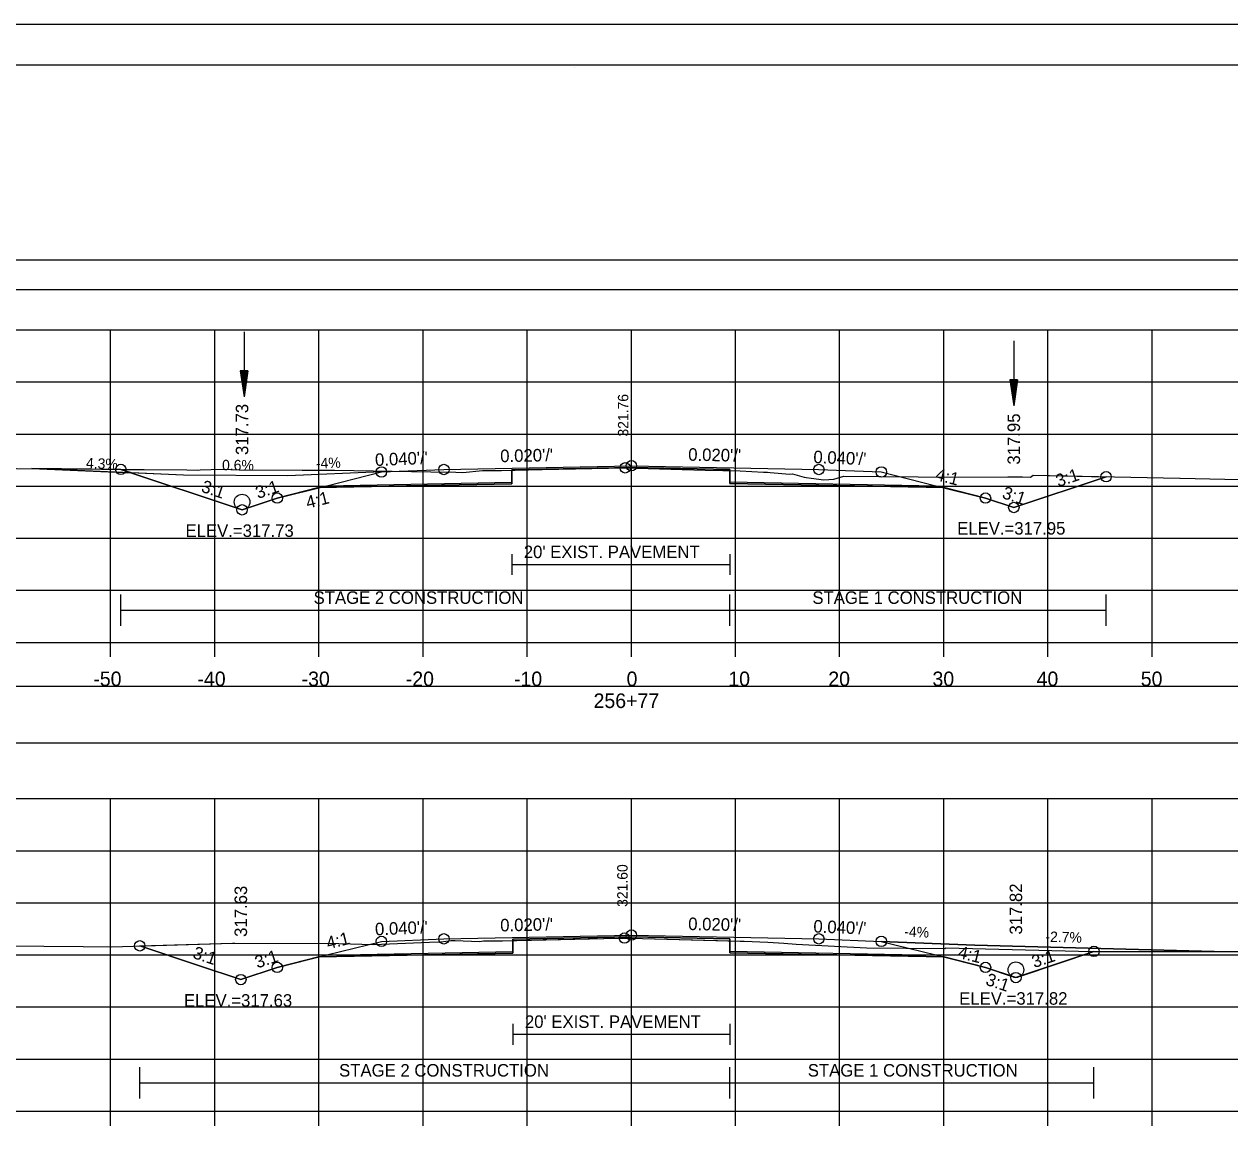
# Model space of a CAD drawing. Extents: x 1376273 to 1384221, y 378927 to 384592.
# Drawn here: x 1380499.5 to 1380615.3, y 381925.4 to 382031.9 of the extents above; entities that cross this region are included whole.
import ezdxf

# ---------------------------------------------------------------- set-up
doc = ezdxf.new("R2010")
doc.units = 0
for name, color, linetype in [('R_Alt Surface', 7, 'Continuous'), ('R_Axis', 7, 'Continuous'), ('R_Axis Annot', 7, 'Continuous'), ('R_Border', 7, 'Continuous'), ('R_Border Notes', 7, 'Continuous'), ('R_Contours', 7, 'Continuous'), ('R_Dimension', 7, 'Continuous'), ('R_Drive', 7, 'Continuous'), ('R_Exist Surface', 7, 'Continuous'), ('R_Fin Surface', 7, 'Continuous'), ('R_Grid', 7, 'Continuous'), ('R_No Plot', 7, 'Continuous'), ('R_Water', 7, 'Continuous'), ('R_Xsect Elev', 7, 'Continuous'), ('R_Xsect Slope', 7, 'Continuous'), ('T_Detection Zones', 7, 'Continuous'), ('T_Notes', 7, 'Continuous')]:
    doc.layers.add(name, color=color, linetype=linetype)

msp = doc.modelspace()

# ---------------------------------------------------------------- linework, layer by layer
at = {"layer": 'R_Alt Surface'}
for points in [[(1380528.56, 381987.56), (1380546.35, 381987.91), (1380546.36, 381989.08), (1380557.84, 381989.31), (1380567.29, 381989.12), (1380567.3, 381987.95), (1380587.11, 381987.56)], [(1380546.36, 381981), (1380546.36, 381979)], [(1380546.36, 381980), (1380567.29, 381980)], [(1380567.29, 381981), (1380567.29, 381979)], [(1380528.56, 381942.5), (1380546.46, 381942.86), (1380546.47, 381944.02), (1380557.84, 381944.25), (1380567.3, 381944.06), (1380567.31, 381942.89), (1380587.11, 381942.5)], [(1380546.47, 381935.9), (1380546.47, 381933.9)], [(1380546.47, 381934.9), (1380567.3, 381934.9)], [(1380567.3, 381935.9), (1380567.3, 381933.9)]]:
    msp.add_lwpolyline(points, dxfattribs=at)
at = {"layer": 'R_Axis'}
for p, q in [((1380407.84, 381972.52), (1380707.84, 381972.52)), ((1380507.84, 381971.12), (1380507.84, 381972.52)), ((1380517.84, 381971.12), (1380517.84, 381972.52)), ((1380527.84, 381971.12), (1380527.84, 381972.52)), ((1380537.84, 381971.12), (1380537.84, 381972.52)), ((1380547.84, 381971.12), (1380547.84, 381972.52)), ((1380557.84, 381971.12), (1380557.84, 381972.52)), ((1380567.84, 381971.12), (1380567.84, 381972.52)), ((1380577.84, 381971.12), (1380577.84, 381972.52)), ((1380587.84, 381971.12), (1380587.84, 381972.52)), ((1380597.84, 381971.12), (1380597.84, 381972.52)), ((1380607.84, 381971.12), (1380607.84, 381972.52)), ((1380407.84, 381927.52), (1380707.84, 381927.52)), ((1380507.84, 381926.12), (1380507.84, 381927.52)), ((1380517.84, 381926.12), (1380517.84, 381927.52)), ((1380527.84, 381926.12), (1380527.84, 381927.52)), ((1380537.84, 381926.12), (1380537.84, 381927.52)), ((1380547.84, 381926.12), (1380547.84, 381927.52)), ((1380557.84, 381926.12), (1380557.84, 381927.52)), ((1380567.84, 381926.12), (1380567.84, 381927.52)), ((1380577.84, 381926.12), (1380577.84, 381927.52)), ((1380587.84, 381926.12), (1380587.84, 381927.52)), ((1380597.84, 381926.12), (1380597.84, 381927.52)), ((1380607.84, 381926.12), (1380607.84, 381927.52))]:
    msp.add_line(p, q, dxfattribs=at)
at = {"layer": 'R_Axis Annot'}
for points in [[(1380407.51, 382006.41), (1380709.31, 382006.41), (1380709.31, 382009.23), (1380407.51, 382009.23)], [(1380406.99, 381962.88), (1380708.68, 381962.88), (1380708.68, 381968.29), (1380406.99, 381968.29)]]:
    msp.add_lwpolyline(points, close=True, dxfattribs=at)
at = {"layer": 'R_Border'}
for p, q in [((1380399.84, 382027.98), (1380716.02, 382027.98)), ((1380552.36, 382027.72), (1380552.36, 382027.72)), ((1380552.36, 382027.72), (1380552.36, 382027.72))]:
    msp.add_line(p, q, dxfattribs=at)
at = {"layer": 'R_Contours'}
for points in [[(1380567.29, 381989.01), (1380568.29, 381988.98), (1380570.52, 381988.87), (1380570.92, 381988.86), (1380571.18, 381988.84), (1380573.07, 381988.68), (1380573.31, 381988.69), (1380574.43, 381988.39), (1380574.63, 381988.36), (1380575.11, 381988.28), (1380576.33, 381988.14), (1380577.29, 381988.19), (1380578.23, 381988.47), (1380588.93, 381988.38), (1380594, 381988.4), (1380595.39, 381988.41), (1380596.17, 381988.38), (1380596.42, 381988.56), (1380603.42, 381988.42), (1380594.56, 381985.47), (1380591.84, 381986.38), (1380587.84, 381987.38), (1380567.3, 381987.79)], [(1380567.3, 381943.87), (1380568.3, 381943.85), (1380568.67, 381943.83), (1380570.95, 381943.75), (1380572.47, 381943.66), (1380573.66, 381943.55), (1380580.42, 381943.2), (1380587.94, 381943.13), (1380588.04, 381943.2), (1380600.76, 381942.88), (1380602.26, 381942.85), (1380594.76, 381940.34), (1380591.84, 381941.32), (1380587.84, 381942.32), (1380567.31, 381942.73)]]:
    msp.add_lwpolyline(points, close=True, dxfattribs=at)
at = {"layer": 'R_Dimension'}
for p, q in [((1380508.82, 381974.12), (1380508.82, 381977.12)), ((1380567.29, 381974.12), (1380567.29, 381977.12)), ((1380603.42, 381974.12), (1380603.42, 381977.12)), ((1380508.82, 381975.62), (1380603.42, 381975.62)), ((1380510.64, 381928.74), (1380510.64, 381931.74)), ((1380567.3, 381928.74), (1380567.3, 381931.74)), ((1380602.26, 381928.74), (1380602.26, 381931.74)), ((1380510.64, 381930.24), (1380602.26, 381930.24))]:
    msp.add_line(p, q, dxfattribs=at)
at = {"layer": 'R_Drive'}
for p, q in [((1380514.84, 381988.58), (1380500.29, 381989.2)), ((1380524.84, 381988.52), (1380514.84, 381988.58)), ((1380533.84, 381988.88), (1380524.84, 381988.52)), ((1380581.84, 381943.82), (1380590.83, 381943.46)), ((1380590.83, 381943.46), (1380613.8, 381942.84))]:
    msp.add_line(p, q, dxfattribs=at)
for centre in [(1380520.46, 381986), (1380594.76, 381941.09)]:
    msp.add_circle(centre, 0.75, dxfattribs=at)
at = {"layer": 'R_Exist Surface'}
for points in [[(1380494.66, 381989.25), (1380515.15, 381989.08), (1380516.21, 381989.07), (1380516.45, 381989.1), (1380518.55, 381989.14), (1380520.17, 381989.08), (1380526.23, 381989.06), (1380529.35, 381989.04), (1380538.57, 381988.88), (1380540.99, 381988.86), (1380541.67, 381988.84), (1380543.54, 381989.01), (1380544.01, 381989.01), (1380545.36, 381989.02), (1380549.26, 381989.11), (1380557.25, 381989.28), (1380564.93, 381989.07), (1380568.29, 381988.98), (1380570.52, 381988.87), (1380570.92, 381988.86), (1380571.18, 381988.84), (1380573.07, 381988.68), (1380573.31, 381988.69), (1380574.43, 381988.39), (1380574.63, 381988.36), (1380575.11, 381988.28), (1380576.33, 381988.14), (1380577.29, 381988.19), (1380578.23, 381988.47), (1380588.93, 381988.38), (1380594, 381988.4), (1380595.39, 381988.41), (1380596.17, 381988.38), (1380596.42, 381988.56), (1380610.49, 381988.28), (1380610.52, 381988.28), (1380617.66, 381988.12)], [(1380493.82, 381943.41), (1380505.19, 381943.34), (1380507.91, 381943.3), (1380519.53, 381943.66), (1380519.62, 381943.66), (1380519.63, 381943.66), (1380519.76, 381943.66), (1380529.74, 381943.62), (1380533.07, 381943.53), (1380538.45, 381943.74), (1380539.56, 381943.77), (1380540.52, 381943.91), (1380540.93, 381943.89), (1380543.26, 381943.82), (1380543.63, 381943.86), (1380545.29, 381943.88), (1380545.47, 381943.88), (1380556.62, 381944.12), (1380557.18, 381944.13), (1380557.72, 381944.11), (1380568.3, 381943.85), (1380568.67, 381943.83), (1380570.95, 381943.75), (1380572.47, 381943.66), (1380573.66, 381943.55), (1380580.42, 381943.2), (1380587.94, 381943.13), (1380588.04, 381943.2), (1380600.76, 381942.88), (1380602.75, 381942.83), (1380622.36, 381942.85)]]:
    msp.add_lwpolyline(points, dxfattribs=at)
at = {"layer": 'R_Fin Surface'}
for points in [[(1380508.82, 381989.13), (1380520.46, 381985.25), (1380523.84, 381986.38), (1380528.59, 381987.56), (1380533.84, 381988.88), (1380539.84, 381989.12), (1380557.84, 381989.48), (1380575.84, 381989.12), (1380581.84, 381988.88), (1380587.08, 381987.56), (1380591.84, 381986.38), (1380594.56, 381985.47), (1380603.42, 381988.42)], [(1380510.64, 381943.39), (1380516.28, 381941.51), (1380520.34, 381940.15), (1380523.84, 381941.32), (1380528.59, 381942.51), (1380533.84, 381943.82), (1380539.84, 381944.06), (1380557.84, 381944.42), (1380575.84, 381944.06), (1380581.84, 381943.82), (1380587.08, 381942.51), (1380591.84, 381941.32), (1380594.76, 381940.34), (1380602.26, 381942.85)]]:
    msp.add_lwpolyline(points, dxfattribs=at)
at = {"layer": 'R_Grid'}
for p, q in [((1380407.84, 382002.52), (1380707.84, 382002.52)), ((1380507.84, 381972.52), (1380507.84, 382002.52)), ((1380517.84, 381972.52), (1380517.84, 382002.52)), ((1380527.84, 381972.52), (1380527.84, 382002.52)), ((1380537.84, 381972.52), (1380537.84, 382002.52)), ((1380547.84, 381972.52), (1380547.84, 382002.52)), ((1380557.84, 381972.52), (1380557.84, 382002.52)), ((1380567.84, 381972.52), (1380567.84, 382002.52)), ((1380577.84, 381972.52), (1380577.84, 382002.52)), ((1380587.84, 381972.52), (1380587.84, 382002.52)), ((1380597.84, 381972.52), (1380597.84, 382002.52)), ((1380607.84, 381972.52), (1380607.84, 382002.52)), ((1380407.84, 381997.52), (1380707.84, 381997.52)), ((1380407.84, 381992.52), (1380707.84, 381992.52)), ((1380407.84, 381987.52), (1380707.84, 381987.52)), ((1380407.84, 381982.52), (1380707.84, 381982.52)), ((1380407.84, 381977.52), (1380707.84, 381977.52)), ((1380407.84, 381972.52), (1380707.84, 381972.52)), ((1380407.84, 381957.52), (1380707.84, 381957.52)), ((1380507.84, 381927.52), (1380507.84, 381957.52)), ((1380517.84, 381927.52), (1380517.84, 381957.52)), ((1380527.84, 381927.52), (1380527.84, 381957.52)), ((1380537.84, 381927.52), (1380537.84, 381957.52)), ((1380547.84, 381927.52), (1380547.84, 381957.52)), ((1380557.84, 381927.52), (1380557.84, 381957.52)), ((1380567.84, 381927.52), (1380567.84, 381957.52)), ((1380577.84, 381927.52), (1380577.84, 381957.52)), ((1380587.84, 381927.52), (1380587.84, 381957.52)), ((1380597.84, 381927.52), (1380597.84, 381957.52)), ((1380607.84, 381927.52), (1380607.84, 381957.52)), ((1380407.84, 381952.52), (1380707.84, 381952.52)), ((1380407.84, 381947.52), (1380707.84, 381947.52)), ((1380407.84, 381942.52), (1380707.84, 381942.52)), ((1380407.84, 381937.52), (1380707.84, 381937.52)), ((1380407.84, 381932.52), (1380707.84, 381932.52)), ((1380407.84, 381927.52), (1380707.84, 381927.52))]:
    msp.add_line(p, q, dxfattribs=at)
at = {"layer": 'R_No Plot'}
msp.add_line((1380387.44, 382031.88), (1380720.77, 382031.88), dxfattribs=at)
for points in [[(1380387.43, 382031.88), (1380720.77, 382031.88), (1380720.77, 381818.54), (1380387.43, 381818.54)], [(1380633.76, 382027.98), (1380633.76, 382018.1), (1380669.49, 382018.1), (1380669.49, 382015.18), (1380692.69, 382015.18), (1380692.69, 381990.85), (1380716.02, 381990.85), (1380716.02, 381822.52), (1380399.84, 381822.52), (1380399.84, 382027.98)]]:
    msp.add_lwpolyline(points, close=True, dxfattribs=at)
for points in [[(1380527.84, 381987.38), (1380546.35, 381987.75), (1380546.36, 381989.08), (1380557.84, 381989.31), (1380567.29, 381989.12), (1380567.3, 381987.79), (1380587.84, 381987.38)], [(1380527.84, 381942.32), (1380546.46, 381942.69), (1380546.47, 381944.02), (1380557.84, 381944.25), (1380567.3, 381944.06), (1380567.31, 381942.73), (1380587.84, 381942.32)]]:
    msp.add_lwpolyline(points, dxfattribs=at)
for centre in [(1380508.82, 381989.13), (1380533.84, 381988.88), (1380539.84, 381989.12), (1380557.25, 381989.28), (1380557.84, 381989.48), (1380575.84, 381989.12), (1380581.84, 381988.88), (1380603.42, 381988.42), (1380523.84, 381986.38), (1380591.84, 381986.38), (1380520.46, 381985.25), (1380520.46, 381985.25), (1380594.56, 381985.47), (1380594.56, 381985.47), (1380533.84, 381943.82), (1380539.84, 381944.06), (1380557.18, 381944.13), (1380557.84, 381944.42), (1380575.84, 381944.06), (1380581.84, 381943.82), (1380510.64, 381943.39), (1380602.26, 381942.85), (1380523.84, 381941.32), (1380591.84, 381941.32), (1380520.34, 381940.15), (1380520.34, 381940.15), (1380594.76, 381940.34), (1380594.76, 381940.34)]:
    msp.add_circle(centre, 0.5, dxfattribs=at)
at = {"layer": 'R_Water'}
for p, q in [((1380520.65, 382002.34), (1380520.65, 381996.09)), ((1380594.56, 382001.47), (1380594.56, 381995.22)), ((1380520.27, 381998.59), (1380520.65, 381996.09)), ((1380521.02, 381998.59), (1380520.27, 381998.59)), ((1380520.33, 381998.59), (1380520.65, 381996.5)), ((1380520.4, 381998.59), (1380520.65, 381996.93)), ((1380520.46, 381998.59), (1380520.65, 381997.35)), ((1380520.52, 381998.59), (1380520.65, 381997.77)), ((1380520.59, 381998.59), (1380520.65, 381998.19)), ((1380521.02, 381998.59), (1380520.65, 381996.09)), ((1380520.77, 381998.59), (1380520.65, 381997.77)), ((1380520.89, 381998.59), (1380520.65, 381996.93)), ((1380520.96, 381998.59), (1380520.65, 381996.5)), ((1380520.83, 381998.59), (1380520.65, 381997.35)), ((1380520.7, 381998.59), (1380520.65, 381998.19)), ((1380594.18, 381997.72), (1380594.56, 381995.22)), ((1380594.93, 381997.72), (1380594.18, 381997.72)), ((1380594.24, 381997.72), (1380594.56, 381995.64)), ((1380594.31, 381997.72), (1380594.56, 381996.07)), ((1380594.37, 381997.72), (1380594.56, 381996.49)), ((1380594.43, 381997.72), (1380594.56, 381996.91)), ((1380594.5, 381997.72), (1380594.56, 381997.33)), ((1380594.93, 381997.72), (1380594.56, 381995.22)), ((1380594.68, 381997.72), (1380594.56, 381996.91)), ((1380594.81, 381997.72), (1380594.56, 381996.07)), ((1380594.87, 381997.72), (1380594.56, 381995.64)), ((1380594.74, 381997.72), (1380594.56, 381996.49)), ((1380594.62, 381997.72), (1380594.56, 381997.33))]:
    msp.add_line(p, q, dxfattribs=at)
at = {"layer": 'T_Detection Zones'}
for points in [[(1380546.36, 381989.05), (1380549.26, 381989.11), (1380557.25, 381989.28), (1380564.93, 381989.07), (1380567.29, 381989.01), (1380567.29, 381989.12), (1380557.84, 381989.31), (1380546.36, 381989.08)], [(1380508.82, 381989.13), (1380515.15, 381989.08), (1380516.21, 381989.07), (1380516.45, 381989.1), (1380518.55, 381989.14), (1380520.17, 381989.08), (1380526.23, 381989.06), (1380529.35, 381989.04), (1380538.57, 381988.88), (1380540.99, 381988.86), (1380541.67, 381988.84), (1380543.54, 381989.01), (1380544.01, 381989.01), (1380545.36, 381989.02), (1380546.36, 381989.05), (1380546.35, 381987.75), (1380527.84, 381987.38), (1380523.84, 381986.38), (1380520.46, 381985.25)], [(1380546.47, 381943.9), (1380556.62, 381944.12), (1380557.18, 381944.13), (1380557.72, 381944.11), (1380567.3, 381943.87), (1380567.3, 381944.06), (1380557.84, 381944.25), (1380546.47, 381944.02)], [(1380510.64, 381943.39), (1380519.53, 381943.66), (1380519.62, 381943.66), (1380519.63, 381943.66), (1380519.76, 381943.66), (1380529.74, 381943.62), (1380533.07, 381943.53), (1380538.45, 381943.74), (1380539.56, 381943.77), (1380540.52, 381943.91), (1380540.93, 381943.89), (1380543.26, 381943.82), (1380543.63, 381943.86), (1380545.29, 381943.88), (1380545.47, 381943.88), (1380546.47, 381943.9), (1380546.46, 381942.69), (1380527.84, 381942.32), (1380523.84, 381941.32), (1380520.34, 381940.15), (1380516.28, 381941.51)]]:
    msp.add_lwpolyline(points, close=True, dxfattribs=at)
at = {"layer": 'T_Notes'}
for p, q in [((1380508.82, 381989.13), (1380500.29, 381989.2)), ((1380500.29, 381989.2), (1380509.85, 381988.79)), ((1380509.85, 381988.79), (1380508.82, 381989.13)), ((1380514.84, 381988.58), (1380509.85, 381988.79)), ((1380524.84, 381988.52), (1380514.84, 381988.58)), ((1380533.84, 381988.88), (1380524.84, 381988.52)), ((1380590.83, 381943.46), (1380581.84, 381943.82)), ((1380613.8, 381942.84), (1380590.83, 381943.46))]:
    msp.add_line(p, q, dxfattribs=at)
for points in [[(1380509.85, 381988.79), (1380520.01, 381985.4), (1380520.46, 381985.25), (1380520.91, 381985.4), (1380523.84, 381986.38)], [(1380523.84, 381986.38), (1380528.59, 381987.56), (1380533.84, 381988.88)], [(1380581.84, 381943.82), (1380584.45, 381943.16), (1380587.08, 381942.51), (1380591.84, 381941.32), (1380594.31, 381940.49), (1380594.76, 381940.34), (1380595.21, 381940.49), (1380602.26, 381942.85)], [(1380602.26, 381942.85), (1380602.75, 381942.83), (1380613.8, 381942.84)]]:
    msp.add_lwpolyline(points, dxfattribs=at)

# ---------------------------------------------------------------- texts
at = {"layer": 'R_Alt Surface'}
for p in [(1380547.51, 381980.61), (1380547.62, 381935.51)]:
    msp.add_text("20' EXIST. PAVEMENT", height=1.2, dxfattribs=at).set_placement(p)
at = {"layer": 'R_Axis Annot'}
for s, p in [('-50', (1380506.18, 381968.32)), ('-40', (1380516.18, 381968.32)), ('-30', (1380526.18, 381968.32)), ('-20', (1380536.18, 381968.32)), ('-10', (1380546.57, 381968.32)), ('0', (1380557.38, 381968.32)), ('10', (1380567.15, 381968.32)), ('20', (1380576.75, 381968.32)), ('30', (1380586.75, 381968.32)), ('40', (1380596.75, 381968.32)), ('50', (1380606.75, 381968.32)), ('256+77', (1380554.21, 381966.22))]:
    msp.add_text(s, height=1.4, dxfattribs=at).set_placement(p)
at = {"layer": 'R_Border Notes'}
for s, p in [('ELEV.=317.73', (1380515.03, 381982.65)), ('ELEV.=317.95', (1380589.12, 381982.87)), ('ELEV.=317.63', (1380514.88, 381937.55)), ('ELEV.=317.82', (1380589.32, 381937.74))]:
    msp.add_text(s, height=1.2, dxfattribs=at).set_placement(p)
at = {"layer": 'R_Dimension'}
for s, p in [('STAGE 2 CONSTRUCTION', (1380527.33, 381976.22)), ('STAGE 1 CONSTRUCTION', (1380575.22, 381976.22)), ('STAGE 2 CONSTRUCTION', (1380529.78, 381930.84)), ('STAGE 1 CONSTRUCTION', (1380574.78, 381930.84))]:
    msp.add_text(s, height=1.2, dxfattribs=at).set_placement(p)
at = {"layer": 'R_Drive'}
for s, rotation, p in [('4.3%', 357.5404, (1380505.46, 381989.25)), ('0.6%', 359.6566, (1380518.54, 381989.05)), ('-4%', 2.2906, (1380527.57, 381989.2)), ('-4%', 357.7094, (1380584.03, 381944.27)), ('-2.7%', 358.4644, (1380597.59, 381943.78))]:
    msp.add_text(s, height=1, rotation=rotation, dxfattribs=at).set_placement(p)
at = {"layer": 'R_Xsect Elev'}
for s, height, p in [('321.76', 1, (1380557.55, 381992.28)), ('317.73', 1.2, (1380521.06, 381990.51)), ('317.95', 1.2, (1380595.16, 381989.59)), ('321.60', 1, (1380557.48, 381947.13)), ('317.63', 1.2, (1380520.94, 381944.25)), ('317.82', 1.2, (1380595.36, 381944.47))]:
    msp.add_text(s, height=height, rotation=90, dxfattribs=at).set_placement(p)
at = {"layer": 'R_Xsect Slope'}
for s, rotation, p in [("0.040'/'", 2.2906, (1380533.25, 381989.45)), ("0.020'/'", 1.1458, (1380545.26, 381989.82)), ("0.020'/'", 358.8542, (1380563.29, 381989.97)), ("0.040'/'", 357.7094, (1380575.3, 381989.74)), ('3:1', 341.5651, (1380516.46, 381987)), ('4:1', 345.9638, (1380586.96, 381988.11)), ('3:1', 18.4349, (1380598.83, 381987.42)), ('3:1', 18.4349, (1380521.99, 381986.29)), ('4:1', 14.0362, (1380526.76, 381985.35)), ('3:1', 341.5651, (1380593.36, 381986.4)), ("0.040'/'", 2.2906, (1380533.25, 381944.39)), ("0.020'/'", 1.1458, (1380545.26, 381944.77)), ("0.020'/'", 358.8542, (1380563.29, 381944.91)), ("0.040'/'", 357.7094, (1380575.3, 381944.68)), ('4:1', 14.0362, (1380528.72, 381943.05)), ('3:1', 341.5651, (1380515.65, 381942.24)), ('3:1', 18.4349, (1380521.93, 381941.21)), ('4:1', 345.9638, (1380589.12, 381942.25)), ('3:1', 18.4349, (1380596.52, 381941.25)), ('3:1', 341.5651, (1380591.78, 381939.67))]:
    msp.add_text(s, height=1.2, rotation=rotation, dxfattribs=at).set_placement(p)

doc.saveas('drawing.dxf')
